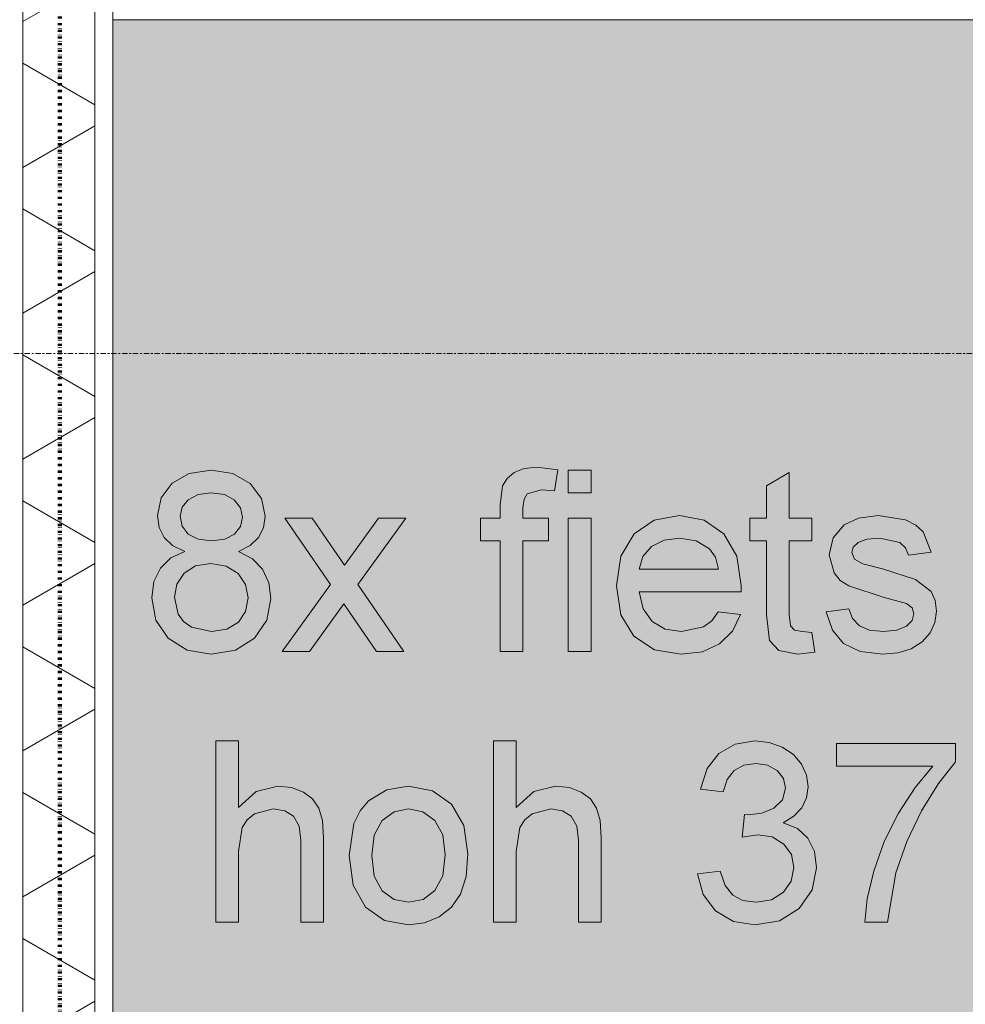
# Model space of a CAD drawing. Header units: millimetres. Extents: x -281 to 145437, y -16481 to 78869.
# Tile 203 of 656: x 4614 to 5661, y 48879 to 49970. Entities that reach past the tile are written whole.
import ezdxf

# ---------------------------------------------------------------- set-up
doc = ezdxf.new("R2010")
doc.units = ezdxf.units.MM
doc.linetypes.add('ARC FS 060 minutes', pattern=[7.2, 2.4, -1.6, 0, -1.6, 0, -1.6])
doc.linetypes.add('Grid Line', pattern=[12, 6, -2, 2, -2])
for name, color, linetype, lineweight in [('A--A2__Ruwbouw', 8, 'Continuous', 5), ('A--L$01A__Algemeen', 7, 'Continuous', 5), ('A--L$07A__Stramien', 1, 'Continuous', 5), ('A--L21__Buitenwanden', 3, 'Continuous', 5), ('A--L90__Terrein', 7, 'Continuous', 5)]:
    doc.layers.add(name, color=color, linetype=linetype, lineweight=lineweight)

# ---------------------------------------------------------------- blocks, each defined once
blk = doc.blocks.new('65_GM_LIB_fire separation vertical_gen_arc - 060 minutes-2436626-L_80_ 11')
at = {"layer": 'A--L$01A__Algemeen', "linetype": 'ARC FS 060 minutes', "lineweight": 100}
blk.add_line((0, 0), (44095, 0), dxfattribs=at)
blk = doc.blocks.new('TBR-B-INS-BR-ARC-R25_rvt-1-L_80_ 11')
at = {"layer": 'A--L$01A__Algemeen', "color": 124, "linetype": 'ARC FS 060 minutes', "lineweight": 100, "rotation": 269.9999999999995}
blk.add_blockref('65_GM_LIB_fire separation vertical_gen_arc - 060 minutes-2436626-L_80_ 11', (4658, 56530), dxfattribs=at)
blk = doc.blocks.new('NLRS_90_PA_LB_fietsvak dubbellaags_gen_cpz - NLRS_72_21_01_fietsvak 8x hoh 375-48998500-L_80_ 11')
at = {"layer": 'A--L90__Terrein'}
blk.add_hatch(color=256, dxfattribs=at).paths.add_polyline_path([(1900, 0), (1900, 1500), (0, 1500), (0, 0), (1758.1, 0)])
for p, q in [((1900, 1500), (0, 1500)), ((469.9, 1004.1), (455.5, 1002.6)), ((469.9, 1004.1), (455.5, 1002.6)), ((492.8, 1001.3), (469.9, 1004.1)), ((492.8, 1001.3), (469.9, 1004.1)), ((84.3, 997.3), (65.4, 986.4)), ((84.3, 997.3), (65.4, 986.4)), ((108.6, 1000.9), (84.3, 997.3)), ((108.6, 1000.9), (84.3, 997.3)), ((132.9, 997.2), (108.6, 1000.9)), ((132.9, 997.2), (108.6, 1000.9)), ((152.1, 986.1), (132.9, 997.2)), ((152.1, 986.1), (132.9, 997.2)), ((444.6, 998.3), (436.8, 991.7)), ((444.6, 998.3), (436.8, 991.7)), ((455.5, 1002.6), (444.6, 998.3)), ((455.5, 1002.6), (444.6, 998.3)), ((489.1, 977.8), (492.8, 1001.3)), ((489.1, 977.8), (492.8, 1001.3)), ((529.6, 1000.9), (504.4, 1000.9)), ((504.4, 1000.9), (504.4, 975.8)), ((529.6, 1000.9), (504.4, 1000.9)), ((504.4, 1000.9), (504.4, 975.8)), ((529.6, 975.8), (529.6, 1000.9)), ((529.6, 975.8), (529.6, 1000.9)), ((749.3, 998.2), (724.2, 983.4)), ((749.3, 998.2), (724.2, 983.4)), ((749.3, 947.5), (749.3, 998.2)), ((749.3, 947.5), (749.3, 998.2)), ((65.4, 986.4), (53.3, 970.2)), ((65.4, 986.4), (53.3, 970.2)), ((164.4, 969.6), (152.1, 986.1)), ((164.4, 969.6), (152.1, 986.1)), ((431.7, 983.4), (429.1, 962.4)), ((431.7, 983.4), (429.1, 962.4)), ((436.8, 991.7), (431.7, 983.4)), ((436.8, 991.7), (431.7, 983.4)), ((724.2, 983.4), (724.2, 947.5)), ((724.2, 983.4), (724.2, 947.5)), ((83.4, 968.1), (94.3, 973.9)), ((83.4, 968.1), (94.3, 973.9)), ((94.3, 973.9), (108.9, 975.8)), ((94.3, 973.9), (108.9, 975.8)), ((108.9, 975.8), (123.4, 973.8)), ((108.9, 975.8), (123.4, 973.8)), ((123.4, 973.8), (134.3, 968)), ((123.4, 973.8), (134.3, 968)), ((455.4, 968.8), (458.8, 974.8)), ((455.4, 968.8), (458.8, 974.8)), ((458.8, 974.8), (474.7, 978.9)), ((458.8, 974.8), (474.7, 978.9)), ((474.7, 978.9), (489.1, 977.8)), ((474.7, 978.9), (489.1, 977.8)), ((504.4, 975.8), (529.6, 975.8)), ((504.4, 975.8), (529.6, 975.8)), ((53.3, 970.2), (49.2, 950.5)), ((53.3, 970.2), (49.2, 950.5)), ((76.6, 959.7), (83.4, 968.1)), ((76.6, 959.7), (83.4, 968.1)), ((134.3, 968), (141.1, 959.2)), ((134.3, 968), (141.1, 959.2)), ((168.5, 949.9), (164.4, 969.6)), ((168.5, 949.9), (164.4, 969.6)), ((429.1, 962.4), (429.1, 947.5)), ((429.1, 962.4), (429.1, 947.5)), ((454.2, 959.2), (455.4, 968.8)), ((454.2, 959.2), (455.4, 968.8)), ((49.2, 950.5), (51.1, 937.4)), ((49.2, 950.5), (51.1, 937.4)), ((74.4, 949.8), (76.6, 959.7)), ((74.4, 949.8), (76.6, 959.7)), ((76.6, 938.8), (74.4, 949.8)), ((76.6, 938.8), (74.4, 949.8)), ((141.1, 959.2), (143.4, 948.7)), ((141.1, 959.2), (143.4, 948.7)), ((166.7, 937.1), (168.5, 949.9)), ((166.7, 937.1), (168.5, 949.9)), ((454.2, 947.5), (454.2, 959.2)), ((454.2, 947.5), (454.2, 959.2)), ((627.8, 950.7), (599.7, 945.6)), ((627.8, 950.7), (599.7, 945.6)), ((655.1, 945.6), (627.8, 950.7)), ((655.1, 945.6), (627.8, 950.7)), ((847.7, 950.7), (826, 947.6)), ((847.7, 950.7), (826, 947.6)), ((878.2, 945.8), (847.7, 950.7)), ((878.2, 945.8), (847.7, 950.7)), ((83.3, 930.1), (76.6, 938.8)), ((83.3, 930.1), (76.6, 938.8)), ((141.2, 938.5), (134.6, 930)), ((141.2, 938.5), (134.6, 930)), ((143.4, 948.7), (141.2, 938.5)), ((143.4, 948.7), (141.2, 938.5)), ((220.7, 947.5), (190.5, 947.5)), ((190.5, 947.5), (241, 874.2)), ((220.7, 947.5), (190.5, 947.5)), ((190.5, 947.5), (241, 874.2)), ((245.1, 912.2), (220.7, 947.5)), ((245.1, 912.2), (220.7, 947.5)), ((294.1, 947.5), (266.3, 909.2)), ((294.1, 947.5), (266.3, 909.2)), ((271.3, 874.2), (324.3, 947.5)), ((271.3, 874.2), (324.3, 947.5)), ((324.3, 947.5), (294.1, 947.5)), ((324.3, 947.5), (294.1, 947.5)), ((429.1, 947.5), (407.1, 947.5)), ((407.1, 947.5), (407.1, 922.4)), ((429.1, 947.5), (407.1, 947.5)), ((407.1, 947.5), (407.1, 922.4)), ((482.5, 947.5), (454.2, 947.5)), ((482.5, 947.5), (454.2, 947.5)), ((482.5, 922.4), (482.5, 947.5)), ((482.5, 922.4), (482.5, 947.5)), ((529.6, 947.5), (504.4, 947.5)), ((504.4, 947.5), (504.4, 800)), ((529.6, 947.5), (504.4, 947.5)), ((504.4, 947.5), (504.4, 800)), ((529.6, 800), (529.6, 947.5)), ((529.6, 800), (529.6, 947.5)), ((599.7, 945.6), (577.3, 930.2)), ((599.7, 945.6), (577.3, 930.2)), ((676.9, 930.2), (655.1, 945.6)), ((676.9, 930.2), (655.1, 945.6)), ((724.2, 947.5), (705.4, 947.5)), ((705.4, 947.5), (705.4, 922.4)), ((724.2, 947.5), (705.4, 947.5)), ((705.4, 947.5), (705.4, 922.4)), ((774.4, 947.5), (749.3, 947.5)), ((774.4, 947.5), (749.3, 947.5)), ((774.4, 922.4), (774.4, 947.5)), ((774.4, 922.4), (774.4, 947.5)), ((810.1, 940.2), (797.8, 925.9)), ((810.1, 940.2), (797.8, 925.9)), ((826, 947.6), (810.1, 940.2)), ((826, 947.6), (810.1, 940.2)), ((889.6, 940), (878.2, 945.8)), ((889.6, 940), (878.2, 945.8)), ((897.6, 932.4), (889.6, 940)), ((897.6, 932.4), (889.6, 940)), ((51.1, 937.4), (56.7, 926.3)), ((51.1, 937.4), (56.7, 926.3)), ((94.2, 924.3), (83.3, 930.1)), ((94.2, 924.3), (83.3, 930.1)), ((134.6, 930), (123.8, 924.3)), ((134.6, 930), (123.8, 924.3)), ((161.2, 926.2), (166.7, 937.1)), ((161.2, 926.2), (166.7, 937.1)), ((577.3, 930.2), (562.7, 905.5)), ((577.3, 930.2), (562.7, 905.5)), ((691.2, 905.6), (676.9, 930.2)), ((691.2, 905.6), (676.9, 930.2)), ((906.3, 909.9), (897.6, 932.4)), ((906.3, 909.9), (897.6, 932.4)), ((56.7, 926.3), (66.1, 917.3)), ((56.7, 926.3), (66.1, 917.3)), ((66.1, 917.3), (79.6, 910.7)), ((66.1, 917.3), (79.6, 910.7)), ((109.2, 922.4), (94.2, 924.3)), ((109.2, 922.4), (94.2, 924.3)), ((123.8, 924.3), (109.2, 922.4)), ((123.8, 924.3), (109.2, 922.4)), ((139, 910.7), (152, 917.3)), ((139, 910.7), (152, 917.3)), ((152, 917.3), (161.2, 926.2)), ((152, 917.3), (161.2, 926.2)), ((407.1, 922.4), (429.1, 922.4)), ((407.1, 922.4), (429.1, 922.4)), ((429.1, 922.4), (429.1, 800)), ((429.1, 922.4), (429.1, 800)), ((454.2, 800), (454.2, 922.4)), ((454.2, 922.4), (482.5, 922.4)), ((454.2, 800), (454.2, 922.4)), ((454.2, 922.4), (482.5, 922.4)), ((596.8, 916.2), (610.8, 923.2)), ((596.8, 916.2), (610.8, 923.2)), ((610.8, 923.2), (627.7, 925.6)), ((610.8, 923.2), (627.7, 925.6)), ((627.7, 925.6), (646.1, 922.6)), ((627.7, 925.6), (646.1, 922.6)), ((646.1, 922.6), (660.8, 913.8)), ((646.1, 922.6), (660.8, 913.8)), ((705.4, 922.4), (724.2, 922.4)), ((705.4, 922.4), (724.2, 922.4)), ((724.2, 922.4), (724.2, 840.5)), ((724.2, 922.4), (724.2, 840.5)), ((749.3, 841.2), (749.3, 922.4)), ((749.3, 922.4), (774.4, 922.4)), ((749.3, 841.2), (749.3, 922.4)), ((749.3, 922.4), (774.4, 922.4)), ((797.8, 925.9), (793.3, 907.2)), ((797.8, 925.9), (793.3, 907.2)), ((820.2, 915.7), (825.6, 920.8)), ((820.2, 915.7), (825.6, 920.8)), ((825.6, 920.8), (835.2, 924.4)), ((825.6, 920.8), (835.2, 924.4)), ((835.2, 924.4), (849.6, 925.6)), ((835.2, 924.4), (849.6, 925.6)), ((849.6, 925.6), (871.7, 920.6)), ((849.6, 925.6), (871.7, 920.6)), ((871.7, 920.6), (878, 914.6)), ((871.7, 920.6), (878, 914.6)), ((79.6, 910.7), (64, 903.7)), ((79.6, 910.7), (64, 903.7)), ((154.4, 902.7), (139, 910.7)), ((154.4, 902.7), (139, 910.7)), ((256.5, 895.6), (245.1, 912.2)), ((256.5, 895.6), (245.1, 912.2)), ((266.3, 909.2), (256.5, 895.6)), ((266.3, 909.2), (256.5, 895.6)), ((587.1, 905.2), (596.8, 916.2)), ((587.1, 905.2), (596.8, 916.2)), ((660.8, 913.8), (667.4, 904.3)), ((660.8, 913.8), (667.4, 904.3)), ((695.9, 872.7), (691.2, 905.6)), ((695.9, 872.7), (691.2, 905.6)), ((793.3, 907.2), (798.9, 886.9)), ((793.3, 907.2), (798.9, 886.9)), ((818.4, 909.7), (820.2, 915.7)), ((818.4, 909.7), (820.2, 915.7)), ((821.4, 902.4), (818.4, 909.7)), ((821.4, 902.4), (818.4, 909.7)), ((878, 914.6), (881.2, 906.7)), ((878, 914.6), (881.2, 906.7)), ((881.2, 906.7), (906.3, 909.9)), ((881.2, 906.7), (906.3, 909.9)), ((64, 903.7), (52.5, 892.4)), ((64, 903.7), (52.5, 892.4)), ((78.7, 886.7), (91.4, 894.7)), ((78.7, 886.7), (91.4, 894.7)), ((91.4, 894.7), (108.3, 897.3)), ((91.4, 894.7), (108.3, 897.3)), ((108.3, 897.3), (125.5, 894.6)), ((108.3, 897.3), (125.5, 894.6)), ((125.5, 894.6), (138.7, 886.5)), ((125.5, 894.6), (138.7, 886.5)), ((165.7, 891), (154.4, 902.7)), ((165.7, 891), (154.4, 902.7)), ((562.7, 905.5), (557.8, 872.5)), ((562.7, 905.5), (557.8, 872.5)), ((582.9, 891), (587.1, 905.2)), ((582.9, 891), (587.1, 905.2)), ((667.4, 904.3), (670.8, 891)), ((667.4, 904.3), (670.8, 891)), ((830.7, 896.9), (821.4, 902.4)), ((830.7, 896.9), (821.4, 902.4)), ((852.4, 891.5), (830.7, 896.9)), ((852.4, 891.5), (830.7, 896.9)), ((52.5, 892.4), (45.3, 877.4)), ((52.5, 892.4), (45.3, 877.4)), ((70.7, 874.7), (78.7, 886.7)), ((70.7, 874.7), (78.7, 886.7)), ((138.7, 886.5), (146.9, 874.3)), ((138.7, 886.5), (146.9, 874.3)), ((172.5, 876), (165.7, 891)), ((172.5, 876), (165.7, 891)), ((670.8, 891), (582.9, 891)), ((670.8, 891), (582.9, 891)), ((798.9, 886.9), (805.8, 878.7)), ((798.9, 886.9), (805.8, 878.7)), ((889.2, 879.7), (852.4, 891.5)), ((889.2, 879.7), (852.4, 891.5)), ((45.3, 877.4), (43, 859.2)), ((45.3, 877.4), (43, 859.2)), ((68.1, 860), (70.7, 874.7)), ((68.1, 860), (70.7, 874.7)), ((146.9, 874.3), (149.7, 859.3)), ((146.9, 874.3), (149.7, 859.3)), ((174.8, 858.5), (172.5, 876)), ((174.8, 858.5), (172.5, 876)), ((241, 874.2), (187.4, 800)), ((241, 874.2), (187.4, 800)), ((322.4, 800), (271.3, 874.2)), ((322.4, 800), (271.3, 874.2)), ((805.8, 878.7), (815.4, 872.6)), ((805.8, 878.7), (815.4, 872.6)), ((906.3, 866.3), (889.2, 879.7)), ((906.3, 866.3), (889.2, 879.7)), ((557.8, 872.5), (562.6, 840.6)), ((557.8, 872.5), (562.6, 840.6)), ((587.3, 847.1), (582.9, 865.9)), ((582.9, 865.9), (695.8, 865.9)), ((587.3, 847.1), (582.9, 865.9)), ((582.9, 865.9), (695.8, 865.9)), ((695.8, 865.9), (695.9, 872.7)), ((695.8, 865.9), (695.9, 872.7)), ((815.4, 872.6), (853.2, 860.3)), ((815.4, 872.6), (853.2, 860.3)), ((911, 856.5), (906.3, 866.3)), ((911, 856.5), (906.3, 866.3)), ((43, 859.2), (47.5, 834.7)), ((43, 859.2), (47.5, 834.7)), ((72.3, 841.1), (68.1, 860)), ((72.3, 841.1), (68.1, 860)), ((149.7, 859.3), (147, 844.4)), ((149.7, 859.3), (147, 844.4)), ((170.3, 834.5), (174.8, 858.5)), ((170.3, 834.5), (174.8, 858.5)), ((217.6, 800), (255.8, 852.7)), ((217.6, 800), (255.8, 852.7)), ((255.8, 852.7), (261.4, 844.6)), ((255.8, 852.7), (261.4, 844.6)), ((853.2, 860.3), (879, 853.1)), ((853.2, 860.3), (879, 853.1)), ((879, 853.1), (885.3, 848.2)), ((879, 853.1), (885.3, 848.2)), ((912.5, 844.5), (911, 856.5)), ((912.5, 844.5), (911, 856.5)), ((78.1, 833), (72.3, 841.1)), ((78.1, 833), (72.3, 841.1)), ((147, 844.4), (139, 832.5)), ((147, 844.4), (139, 832.5)), ((261.4, 844.6), (292.1, 800)), ((261.4, 844.6), (292.1, 800)), ((562.6, 840.6), (577.1, 816.8)), ((562.6, 840.6), (577.1, 816.8)), ((597.4, 833.3), (587.3, 847.1)), ((597.4, 833.3), (587.3, 847.1)), ((670.5, 843.9), (663.5, 834)), ((670.5, 843.9), (663.5, 834)), ((695.2, 840.8), (670.5, 843.9)), ((695.2, 840.8), (670.5, 843.9)), ((686.3, 822.3), (695.2, 840.8)), ((686.3, 822.3), (695.2, 840.8)), ((724.2, 840.5), (727.2, 812)), ((724.2, 840.5), (727.2, 812)), ((750.6, 828.3), (749.3, 841.2)), ((750.6, 828.3), (749.3, 841.2)), ((815.2, 847.1), (790.1, 843.9)), ((815.2, 847.1), (790.1, 843.9)), ((790.1, 843.9), (797, 823.5)), ((790.1, 843.9), (797, 823.5)), ((819.2, 836.3), (815.2, 847.1)), ((819.2, 836.3), (815.2, 847.1)), ((885.3, 848.2), (887.4, 841.8)), ((885.3, 848.2), (887.4, 841.8)), ((887.4, 841.8), (885.3, 834.4)), ((887.4, 841.8), (885.3, 834.4)), ((910.7, 832.1), (912.5, 844.5)), ((910.7, 832.1), (912.5, 844.5)), ((47.5, 834.7), (61.1, 814.7)), ((47.5, 834.7), (61.1, 814.7)), ((87.1, 827), (78.1, 833)), ((87.1, 827), (78.1, 833)), ((139, 832.5), (126.2, 824.6)), ((139, 832.5), (126.2, 824.6)), ((156.7, 814.6), (170.3, 834.5)), ((156.7, 814.6), (170.3, 834.5)), ((611.9, 824.8), (597.4, 833.3)), ((611.9, 824.8), (597.4, 833.3)), ((663.5, 834), (654.3, 827.2)), ((663.5, 834), (654.3, 827.2)), ((826.9, 828.4), (819.2, 836.3)), ((826.9, 828.4), (819.2, 836.3)), ((885.3, 834.4), (879.1, 827.9)), ((885.3, 834.4), (879.1, 827.9)), ((905.3, 820.5), (910.7, 832.1)), ((905.3, 820.5), (910.7, 832.1)), ((109.1, 822), (87.1, 827)), ((109.1, 822), (87.1, 827)), ((126.2, 824.6), (109.1, 822)), ((126.2, 824.6), (109.1, 822)), ((629.7, 822), (611.9, 824.8)), ((629.7, 822), (611.9, 824.8)), ((654.3, 827.2), (629.7, 822)), ((654.3, 827.2), (629.7, 822)), ((672.1, 808.4), (686.3, 822.3)), ((672.1, 808.4), (686.3, 822.3)), ((754.9, 823.7), (750.6, 828.3)), ((754.9, 823.7), (750.6, 828.3)), ((763.5, 822), (754.9, 823.7)), ((763.5, 822), (754.9, 823.7)), ((774.4, 820.9), (763.5, 822)), ((774.4, 820.9), (763.5, 822)), ((777.6, 799.3), (774.4, 820.9)), ((777.6, 799.3), (774.4, 820.9)), ((797, 823.5), (809.3, 808.7)), ((797, 823.5), (809.3, 808.7)), ((838.3, 823.6), (826.9, 828.4)), ((838.3, 823.6), (826.9, 828.4)), ((853.5, 822), (838.3, 823.6)), ((853.5, 822), (838.3, 823.6)), ((868.5, 823.5), (853.5, 822)), ((868.5, 823.5), (853.5, 822)), ((879.1, 827.9), (868.5, 823.5)), ((879.1, 827.9), (868.5, 823.5)), ((896.4, 810.5), (905.3, 820.5)), ((896.4, 810.5), (905.3, 820.5)), ((61.1, 814.7), (82.1, 801.3)), ((61.1, 814.7), (82.1, 801.3)), ((135.7, 801.3), (156.7, 814.6)), ((135.7, 801.3), (156.7, 814.6)), ((577.1, 816.8), (599.8, 801.8)), ((577.1, 816.8), (599.8, 801.8)), ((653, 799.7), (672.1, 808.4)), ((653, 799.7), (672.1, 808.4)), ((727.2, 812), (737.7, 801)), ((727.2, 812), (737.7, 801)), ((809.3, 808.7), (827.8, 799.8)), ((809.3, 808.7), (827.8, 799.8)), ((884.2, 803), (896.4, 810.5)), ((884.2, 803), (896.4, 810.5)), ((82.1, 801.3), (108.9, 796.9)), ((82.1, 801.3), (108.9, 796.9)), ((108.9, 796.9), (135.7, 801.3)), ((108.9, 796.9), (135.7, 801.3)), ((187.4, 800), (217.6, 800)), ((187.4, 800), (217.6, 800)), ((292.1, 800), (322.4, 800)), ((292.1, 800), (322.4, 800)), ((429.1, 800), (454.2, 800)), ((429.1, 800), (454.2, 800)), ((504.4, 800), (529.6, 800)), ((504.4, 800), (529.6, 800)), ((599.8, 801.8), (629.2, 796.9)), ((599.8, 801.8), (629.2, 796.9)), ((629.2, 796.9), (653, 799.7)), ((629.2, 796.9), (653, 799.7)), ((737.7, 801), (758.8, 796.9)), ((737.7, 801), (758.8, 796.9)), ((758.8, 796.9), (777.6, 799.3)), ((758.8, 796.9), (777.6, 799.3)), ((827.8, 799.8), (853.1, 796.9)), ((827.8, 799.8), (853.1, 796.9)), ((853.1, 796.9), (869.6, 798.4)), ((853.1, 796.9), (869.6, 798.4)), ((869.6, 798.4), (884.2, 803)), ((869.6, 798.4), (884.2, 803)), ((139.1, 700.9), (114, 700.9)), ((114, 700.9), (114, 500)), ((139.1, 627), (139.1, 700.9)), ((446.7, 700.9), (421.6, 700.9)), ((421.6, 700.9), (421.6, 500)), ((446.7, 627), (446.7, 700.9)), ((711.2, 700.9), (689.3, 697.4)), ((727, 699.2), (711.2, 700.9)), ((741.5, 694), (727, 699.2)), ((689.3, 697.4), (671.3, 686.9)), ((753.8, 685.9), (741.5, 694)), ((933.3, 697.8), (801.5, 697.8)), ((801.5, 697.8), (801.5, 672.7)), ((933.3, 677.5), (933.3, 697.8)), ((671.3, 686.9), (658.2, 670.1)), ((762.7, 675.2), (753.8, 685.9)), ((914.5, 653.7), (933.3, 677.5)), ((658.2, 670.1), (650.8, 647.5)), ((680.3, 658.1), (688.2, 668)), ((688.2, 668), (699, 673.8)), ((699, 673.8), (712.1, 675.8)), ((712.1, 675.8), (725.3, 673.9)), ((725.3, 673.9), (735.8, 668)), ((735.8, 668), (742.7, 659.2)), ((768.2, 662.9), (762.7, 675.2)), ((801.5, 672.7), (908.2, 672.7)), ((908.2, 672.7), (888.6, 649.1)), ((675.9, 644.4), (680.3, 658.1)), ((742.7, 659.2), (744.9, 648.4)), ((770.1, 649.9), (768.2, 662.9)), ((158.7, 644.8), (139.1, 627)), ((182.8, 650.7), (158.7, 644.8)), ((197.9, 649.1), (182.8, 650.7)), ((211, 644.2), (197.9, 649.1)), ((221.2, 636.6), (211, 644.2)), ((303.4, 646.6), (283.2, 634.4)), ((327.5, 650.7), (303.4, 646.6)), ((353.9, 645.7), (327.5, 650.7)), ((374.9, 630.8), (353.9, 645.7)), ((466.3, 644.8), (446.7, 627)), ((490.4, 650.7), (466.3, 644.8)), ((505.6, 649.1), (490.4, 650.7)), ((518.6, 644.2), (505.6, 649.1)), ((528.9, 636.6), (518.6, 644.2)), ((650.8, 647.5), (675.9, 644.4)), ((744.9, 648.4), (741.8, 635.4)), ((768.3, 637.7), (770.1, 649.9)), ((888.6, 649.1), (870.2, 620.7)), ((895.9, 623.4), (914.5, 653.7)), ((228.1, 626.4), (221.2, 636.6)), ((283.2, 634.4), (273.7, 623.2)), ((535.7, 626.4), (528.9, 636.6)), ((741.8, 635.4), (732.3, 626.2)), ((763.1, 626.7), (768.3, 637.7)), ((156.9, 620), (177.5, 625.6)), ((177.5, 625.6), (190.5, 623.5)), ((190.5, 623.5), (200.1, 617.3)), ((232, 612.5), (228.1, 626.4)), ((273.7, 623.2), (266.9, 609.3)), ((298.2, 612.7), (311.4, 622.4)), ((311.4, 622.4), (327.5, 625.6)), ((327.5, 625.6), (343.4, 622.3)), ((343.4, 622.3), (356.5, 612.6)), ((388.7, 607.1), (374.9, 630.8)), ((464.5, 620), (485.1, 625.6)), ((485.1, 625.6), (498.1, 623.5)), ((498.1, 623.5), (507.8, 617.3)), ((539.6, 612.5), (535.7, 626.4)), ((732.3, 626.2), (718.8, 620.8)), ((754.5, 617.3), (763.1, 626.7)), ((879.5, 589.5), (895.9, 623.4)), ((143.2, 604.8), (148.6, 613.4)), ((148.6, 613.4), (156.9, 620)), ((200.1, 617.3), (206.1, 606.5)), ((233.2, 593.4), (232, 612.5)), ((289.5, 596.5), (298.2, 612.7)), ((356.5, 612.6), (365.3, 596.7)), ((450.8, 604.8), (456.3, 613.4)), ((456.3, 613.4), (464.5, 620)), ((507.8, 617.3), (513.8, 606.5)), ((540.9, 593.4), (539.6, 612.5)), ((699.8, 619.3), (697, 594.2)), ((703.8, 619), (699.8, 619.3)), ((718.8, 620.8), (703.8, 619)), ((742.5, 610.1), (754.5, 617.3)), ((870.2, 620.7), (854.4, 589.3)), ((139.1, 578.4), (143.2, 604.8)), ((206.1, 606.5), (208.1, 590.8)), ((266.9, 609.3), (261.5, 573.8)), ((393.3, 575.8), (388.7, 607.1)), ((446.7, 578.4), (450.8, 604.8)), ((513.8, 606.5), (515.8, 590.8)), ((758.2, 603.7), (742.5, 610.1)), ((769.9, 592.9), (758.2, 603.7)), ((208.1, 590.8), (208.1, 500)), ((233.2, 500), (233.2, 593.4)), ((286.6, 573.8), (289.5, 596.5)), ((365.3, 596.7), (368.2, 574.6)), ((515.8, 590.8), (515.8, 500)), ((540.9, 500), (540.9, 593.4)), ((697, 594.2), (714.6, 596.9)), ((714.6, 596.9), (730.4, 594.4)), ((730.4, 594.4), (743.1, 586.6)), ((777.1, 578.2), (769.9, 592.9)), ((854.4, 589.3), (842.8, 556.7)), ((867.3, 554.6), (879.5, 589.5)), ((139.1, 500), (139.1, 578.4)), ((446.7, 500), (446.7, 578.4)), ((743.1, 586.6), (751.6, 575)), ((261.5, 573.8), (266.1, 540.9)), ((289.5, 551.1), (286.6, 573.8)), ((368.2, 574.6), (365.3, 551.4)), ((391.3, 550.5), (393.3, 575.8)), ((751.6, 575), (754.4, 560.7)), ((779.5, 560.2), (777.1, 578.2)), ((672.7, 556.5), (647.6, 553.4)), ((678.4, 540.7), (672.7, 556.5)), ((754.4, 560.7), (751.5, 545.6)), ((774.7, 535.8), (779.5, 560.2)), ((842.8, 556.7), (835.6, 525.9)), ((298.2, 534.9), (289.5, 551.1)), ((365.3, 551.4), (356.6, 535)), ((385.2, 531.1), (391.3, 550.5)), ((647.6, 553.4), (653.8, 530.7)), ((751.5, 545.6), (743, 533.1)), ((858, 500), (867.3, 554.6)), ((266.1, 540.9), (279.7, 516.7)), ((311.4, 525.2), (298.2, 534.9)), ((356.6, 535), (343.5, 525.2)), ((686.6, 530.1), (678.4, 540.7)), ((760.3, 515.3), (774.7, 535.8)), ((327.5, 522), (311.4, 525.2)), ((343.5, 525.2), (327.5, 522)), ((375.2, 516.7), (385.2, 531.1)), ((653.8, 530.7), (667.6, 512.6)), ((697.9, 524), (686.6, 530.1)), ((712.5, 522), (697.9, 524)), ((729.7, 524.8), (712.5, 522)), ((743, 533.1), (729.7, 524.8)), ((835.6, 525.9), (832.8, 500)), ((279.7, 516.7), (300.8, 501.8)), ((361.5, 505.9), (375.2, 516.7)), ((738.5, 501.5), (760.3, 515.3)), ((345.2, 499.1), (361.5, 505.9)), ((667.6, 512.6), (687.4, 500.8)), ((114, 500), (139.1, 500)), ((208.1, 500), (233.2, 500)), ((300.8, 501.8), (327.5, 496.9)), ((327.5, 496.9), (345.2, 499.1)), ((421.6, 500), (446.7, 500)), ((515.8, 500), (540.9, 500)), ((687.4, 500.8), (711.6, 496.9)), ((711.6, 496.9), (738.5, 501.5)), ((832.8, 500), (858, 500))]:
    blk.add_line(p, q, dxfattribs=at)

msp = doc.modelspace()

# ---------------------------------------------------------------- hatches: boundary and pattern name
at = {"layer": 'A--A2__Ruwbouw'}
h = msp.add_hatch(dxfattribs=at)
h.set_pattern_fill('FP_124', color=256, angle=60, style=0, pattern_type=2)
h.set_pattern_definition([(150, (4717, 34506.5), (-70, -121.2436), []), (210, (4717, 34506.5), (70, -121.2436), [])])
h.paths.add_polyline_path([(4617, 12483), (4697, 12483), (4697, 56530), (4617, 56530), (4617, 12580.7)])

# ---------------------------------------------------------------- linework, layer by layer
at = {"layer": 'A--L$07A__Stramien', "linetype": 'Grid Line'}
msp.add_line((100373, 49600), (-281.1, 49600), dxfattribs=at)
at = {"layer": 'A--L21__Buitenwanden'}
for p, q in [((4617, 56530), (4617, 12383)), ((4697, 56530), (4697, 12483)), ((4717, 12483), (4717, 56530))]:
    msp.add_line(p, q, dxfattribs=at)

# ---------------------------------------------------------------- block references
at = {"lineweight": 5}
msp.add_blockref('TBR-B-INS-BR-ARC-R25_rvt-1-L_80_ 11', (0, 0), dxfattribs=at)
at = {"layer": 'A--L90__Terrein'}
msp.add_blockref('NLRS_90_PA_LB_fietsvak dubbellaags_gen_cpz - NLRS_72_21_01_fietsvak 8x hoh 375-48998500-L_80_ 11', (4717, 48470), dxfattribs=at)

doc.saveas('drawing.dxf')
